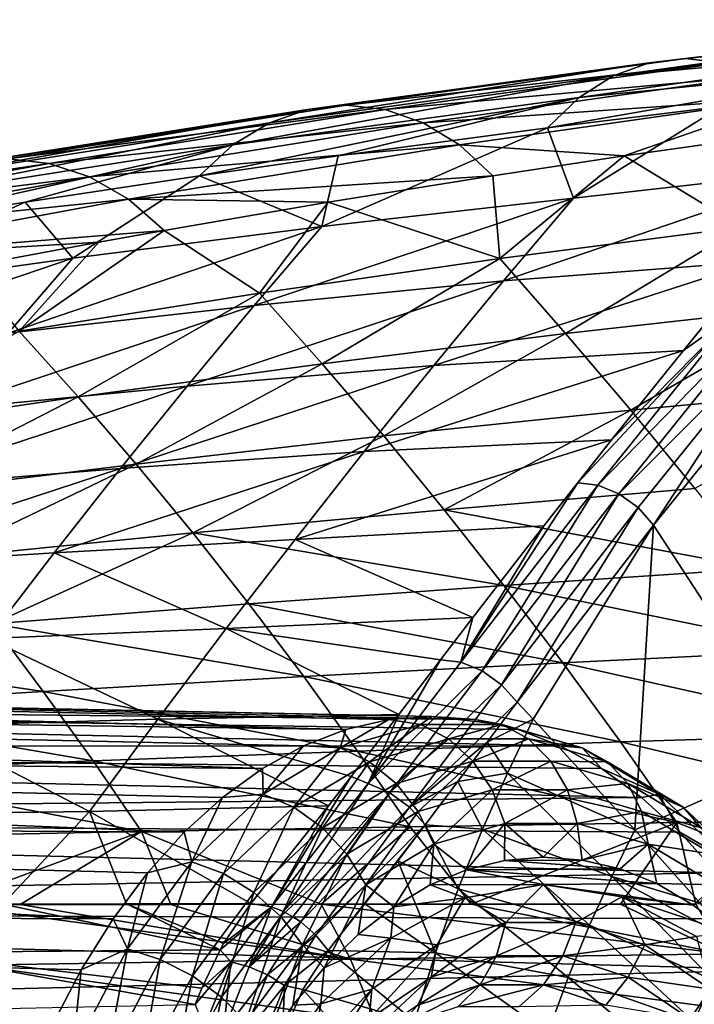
# Model space of a CAD drawing. Header units: metres. Extents: x -62 to 300, y -109 to 109.
# Tile 643 of 656: x 44 to 54, y 85 to 99. Entities that reach past the tile are written whole.
import ezdxf

# ---------------------------------------------------------------- set-up
doc = ezdxf.new("R2010")
doc.units = ezdxf.units.M
doc.layers.add('solid_500635', color=7, linetype='CONTINUOUS')

msp = doc.modelspace()

# ---------------------------------------------------------------- linework, layer by layer
at = {"layer": 'solid_500635'}
for points in [[(57.982071, 98.557503, 41.073124), (53.452282, 98.016663, 37.427776), (52.931232, 97.954857, 38.171604)], [(57.67424, 98.497261, 41.525547), (57.982071, 98.557503, 41.073124), (52.931232, 97.954857, 38.171604)], [(58.273849, 98.56871, 40.65435), (58.550148, 98.540215, 40.265541), (53.452282, 98.016663, 37.427776)], [(57.982071, 98.557503, 41.073124), (58.273849, 98.56871, 40.65435), (53.452282, 98.016663, 37.427776)], [(57.67424, 98.497261, 41.525547), (52.931232, 97.954857, 38.171604), (52.420033, 97.769302, 38.900757)], [(57.356777, 98.378349, 42.003796), (57.67424, 98.497261, 41.525547), (52.420033, 97.769302, 38.900757)], [(58.550148, 98.540215, 40.265541), (53.973045, 97.954872, 36.683743), (53.452282, 98.016663, 37.427776)], [(57.038696, 98.193336, 42.497158), (57.356777, 98.378349, 42.003796), (52.420033, 97.769302, 38.900757)], [(57.038696, 98.193336, 42.497158), (52.420033, 97.769302, 38.900757), (51.930656, 97.459763, 39.598076)], [(56.730057, 97.938278, 42.99131), (57.038696, 98.193336, 42.497158), (51.930656, 97.459763, 39.598076)], [(48.056229, 97.286461, 34.827774), (52.931232, 97.954857, 38.171604), (53.452282, 98.016663, 37.427776)], [(48.056229, 97.286461, 34.827774), (53.452282, 98.016663, 37.427776), (48.610004, 97.349136, 34.037167)], [(48.610004, 97.349136, 34.037167), (53.452282, 98.016663, 37.427776), (53.973045, 97.954872, 36.683743)], [(47.512642, 97.098297, 35.60331), (52.420033, 97.769302, 38.900757), (52.931232, 97.954857, 38.171604)], [(47.512642, 97.098297, 35.60331), (52.931232, 97.954857, 38.171604), (48.056229, 97.286461, 34.827774)], [(48.610004, 97.349136, 34.037167), (53.973045, 97.954872, 36.683743), (49.163536, 97.286476, 33.24638)], [(49.163536, 97.286476, 33.24638), (53.973045, 97.954872, 36.683743), (54.483387, 97.769333, 35.953983)], [(56.730057, 97.938278, 42.99131), (51.481491, 97.026047, 40.235104), (53.959908, 97.329498, 41.851887)], [(56.730057, 97.938278, 42.99131), (51.930656, 97.459763, 39.598076), (51.481491, 97.026047, 40.235104)], [(46.991886, 96.78447, 36.345661), (51.930656, 97.459763, 39.598076), (52.420033, 97.769302, 38.900757)], [(46.991886, 96.78447, 36.345661), (52.420033, 97.769302, 38.900757), (47.512642, 97.098297, 35.60331)], [(49.163536, 97.286476, 33.24638), (54.483387, 97.769333, 35.953983), (49.706383, 97.098328, 32.470322)], [(49.706383, 97.098328, 32.470322), (54.483387, 97.769333, 35.953983), (54.971283, 97.459801, 35.255619)], [(46.514618, 96.344765, 37.023323), (51.930656, 97.459763, 39.598076), (46.991886, 96.78447, 36.345661)], [(48.495625, 96.628166, 38.299767), (51.930656, 97.459763, 39.598076), (46.514618, 96.344765, 37.023323)], [(48.495625, 96.628166, 38.299767), (51.481491, 97.026047, 40.235104), (51.930656, 97.459763, 39.598076)], [(49.706383, 97.098328, 32.470322), (54.971283, 97.459801, 35.255619), (50.225861, 96.784508, 31.727072)], [(52.577225, 96.628342, 32.472359), (50.225861, 96.784508, 31.727072), (54.971283, 97.459801, 35.255619)], [(52.577225, 96.628342, 32.472359), (54.971283, 97.459801, 35.255619), (55.416363, 97.026123, 34.615707)], [(48.056229, 97.286461, 34.827774), (43.190884, 96.519173, 31.496094), (42.611858, 96.328537, 32.322357)], [(47.512642, 97.098297, 35.60331), (48.056229, 97.286461, 34.827774), (42.611858, 96.328537, 32.322357)], [(48.610004, 97.349136, 34.037167), (43.779915, 96.58268, 30.655094), (43.190884, 96.519173, 31.496094)], [(48.056229, 97.286461, 34.827774), (48.610004, 97.349136, 34.037167), (43.190884, 96.519173, 31.496094)], [(48.610004, 97.349136, 34.037167), (49.163536, 97.286476, 33.24638), (43.779915, 96.58268, 30.655094)], [(49.163536, 97.286476, 33.24638), (44.368736, 96.519188, 29.813946), (43.779915, 96.58268, 30.655094)], [(49.163536, 97.286476, 33.24638), (49.706383, 97.098328, 32.470322), (44.368736, 96.519188, 29.813946)], [(51.85004, 96.026215, 42.565891), (53.959908, 97.329498, 41.851887), (51.481491, 97.026047, 40.235104)], [(51.85004, 96.026215, 42.565891), (55.520325, 96.436714, 44.974987), (53.959908, 97.329498, 41.851887)], [(47.512642, 97.098297, 35.60331), (42.611858, 96.328537, 32.322357), (42.05529, 96.010605, 33.116055)], [(46.991886, 96.78447, 36.345661), (47.512642, 97.098297, 35.60331), (42.05529, 96.010605, 33.116055)], [(49.706383, 97.098328, 32.470322), (44.947132, 96.32856, 28.987238), (44.368736, 96.519188, 29.813946)], [(49.706383, 97.098328, 32.470322), (50.225861, 96.784508, 31.727072), (44.947132, 96.32856, 28.987238)], [(48.262527, 95.619507, 40.156639), (51.481491, 97.026047, 40.235104), (48.495625, 96.628166, 38.299767)], [(48.262527, 95.619507, 40.156639), (51.85004, 96.026215, 42.565891), (51.481491, 97.026047, 40.235104)], [(54.248035, 95.611679, 31.607553), (52.577225, 96.628342, 32.472359), (55.416363, 97.026123, 34.615707)], [(46.991886, 96.78447, 36.345661), (42.05529, 96.010605, 33.116055), (41.541965, 95.565216, 33.845997)], [(46.991886, 96.78447, 36.345661), (41.541965, 95.565216, 33.845997), (44.028446, 95.967194, 35.429966)], [(46.514618, 96.344765, 37.023323), (46.991886, 96.78447, 36.345661), (44.028446, 95.967194, 35.429966)], [(50.225861, 96.784508, 31.727072), (45.502613, 96.010643, 28.192774), (44.947132, 96.32856, 28.987238)], [(50.225861, 96.784508, 31.727072), (50.699509, 96.344833, 31.046852), (45.502613, 96.010643, 28.192774)], [(52.577225, 96.628342, 32.472359), (50.699509, 96.344833, 31.046852), (50.225861, 96.784508, 31.727072)], [(43.779915, 96.58268, 30.655094), (44.368736, 96.519188, 29.813946), (38.963673, 95.71801, 27.28273)], [(48.262527, 95.619507, 40.156639), (48.495625, 96.628166, 38.299767), (46.514618, 96.344765, 37.023323)], [(50.800102, 95.163002, 29.078529), (50.699509, 96.344833, 31.046852), (52.577225, 96.628342, 32.472359)], [(54.248035, 95.611679, 31.607553), (50.800102, 95.163002, 29.078529), (52.577225, 96.628342, 32.472359)], [(44.368736, 96.519188, 29.813946), (39.590881, 95.653679, 26.386795), (38.963673, 95.71801, 27.28273)], [(44.368736, 96.519188, 29.813946), (44.947132, 96.32856, 28.987238), (39.590881, 95.653679, 26.386795)], [(44.947132, 96.32856, 28.987238), (40.208302, 95.460571, 25.504475), (39.590881, 95.653679, 26.386795)], [(44.947132, 96.32856, 28.987238), (45.502613, 96.010643, 28.192774), (40.208302, 95.460571, 25.504475)], [(44.706348, 95.170425, 37.781998), (46.514618, 96.344765, 37.023323), (44.028446, 95.967194, 35.429966)], [(44.706348, 95.170425, 37.781998), (48.262527, 95.619507, 40.156639), (46.514618, 96.344765, 37.023323)], [(50.699509, 96.344833, 31.046852), (48.351959, 95.96727, 29.2556), (45.502613, 96.010643, 28.192774)], [(50.800102, 95.163002, 29.078529), (48.351959, 95.96727, 29.2556), (50.699509, 96.344833, 31.046852)], [(50.85104, 94.844086, 44.022846), (55.520325, 96.436714, 44.974987), (51.85004, 96.026215, 42.565891)], [(50.85104, 94.844086, 44.022846), (54.457455, 95.1213, 46.587448), (55.520325, 96.436714, 44.974987)], [(47.294804, 94.493225, 41.552765), (51.85004, 96.026215, 42.565891), (48.262527, 95.619507, 40.156639)], [(47.294804, 94.493225, 41.552765), (50.85104, 94.844086, 44.022846), (51.85004, 96.026215, 42.565891)], [(45.502613, 96.010643, 28.192774), (40.804272, 95.138557, 24.65239), (40.208302, 95.460571, 25.504475)], [(45.502613, 96.010643, 28.192774), (46.013039, 95.565285, 27.460783), (40.804272, 95.138557, 24.65239)], [(41.158207, 94.676094, 35.423866), (44.028446, 95.967194, 35.429966), (41.541965, 95.565216, 33.845997)], [(41.158207, 94.676094, 35.423866), (44.706348, 95.170425, 37.781998), (44.028446, 95.967194, 35.429966)], [(48.351959, 95.96727, 29.2556), (46.013039, 95.565285, 27.460783), (45.502613, 96.010643, 28.192774)], [(47.37043, 94.669121, 26.551485), (46.013039, 95.565285, 27.460783), (48.351959, 95.96727, 29.2556)], [(50.800102, 95.163002, 29.078529), (47.37043, 94.669121, 26.551485), (48.351959, 95.96727, 29.2556)], [(43.786476, 94.101593, 39.115826), (48.262527, 95.619507, 40.156639), (44.706348, 95.170425, 37.781998)], [(43.786476, 94.101593, 39.115826), (47.294804, 94.493225, 41.552765), (48.262527, 95.619507, 40.156639)], [(54.248035, 95.611679, 31.607553), (51.739529, 94.094307, 27.758812), (50.800102, 95.163002, 29.078529)], [(54.248035, 95.611679, 31.607553), (55.229786, 94.48555, 30.221693), (51.739529, 94.094307, 27.758812)], [(46.013039, 95.565285, 27.460783), (45.079536, 95.397591, 26.741585), (40.804272, 95.138557, 24.65239)], [(43.942913, 94.128571, 24.015858), (45.079536, 95.397591, 26.741585), (46.013039, 95.565285, 27.460783)], [(47.37043, 94.669121, 26.551485), (43.942913, 94.128571, 24.015858), (46.013039, 95.565285, 27.460783)], [(45.079536, 95.397591, 26.741585), (43.216236, 95.050369, 25.301115), (40.804272, 95.138557, 24.65239)], [(43.942913, 94.128571, 24.015858), (43.216236, 95.050369, 25.301115), (45.079536, 95.397591, 26.741585)], [(40.29353, 93.669594, 36.690281), (44.706348, 95.170425, 37.781998), (41.158207, 94.676094, 35.423866)], [(40.29353, 93.669594, 36.690281), (43.786476, 94.101593, 39.115826), (44.706348, 95.170425, 37.781998)], [(50.800102, 95.163002, 29.078529), (48.265221, 93.66272, 25.306522), (47.37043, 94.669121, 26.551485)], [(50.800102, 95.163002, 29.078529), (51.739529, 94.094307, 27.758812), (48.265221, 93.66272, 25.306522)], [(49.857323, 93.638748, 45.465103), (54.457455, 95.1213, 46.587448), (50.85104, 94.844086, 44.022846)], [(49.857323, 93.638748, 45.465103), (53.423466, 93.854584, 48.080441), (54.457455, 95.1213, 46.587448)], [(53.423466, 93.854584, 48.080441), (53.889854, 94.427612, 47.410057), (54.457455, 95.1213, 46.587448)], [(46.339481, 93.343307, 42.93874), (50.85104, 94.844086, 44.022846), (47.294804, 94.493225, 41.552765)], [(46.339481, 93.343307, 42.93874), (49.857323, 93.638748, 45.465103), (50.85104, 94.844086, 44.022846)], [(47.37043, 94.669121, 26.551485), (44.786293, 93.191231, 22.849617), (43.942913, 94.128571, 24.015858)], [(47.37043, 94.669121, 26.551485), (48.265221, 93.66272, 25.306522), (44.786293, 93.191231, 22.849617)], [(42.874317, 93.010162, 40.437302), (47.294804, 94.493225, 41.552765), (43.786476, 94.101593, 39.115826)], [(42.874317, 93.010162, 40.437302), (46.339481, 93.343307, 42.93874), (47.294804, 94.493225, 41.552765)], [(52.668606, 93.002869, 26.449686), (51.739529, 94.094307, 27.758812), (55.229786, 94.48555, 30.221693)], [(56.204662, 93.335609, 28.849897), (52.668606, 93.002869, 26.449686), (55.229786, 94.48555, 30.221693)], [(54.181187, 94.393631, 47.584599), (52.396507, 92.576378, 49.551876), (51.911774, 91.96508, 50.244499)], [(54.181187, 94.393631, 47.584599), (51.911774, 91.96508, 50.244499), (52.201286, 91.93177, 50.416248)], [(54.481518, 94.268211, 47.687515), (54.181187, 94.393631, 47.584599), (52.201286, 91.93177, 50.416248)], [(54.181187, 94.393631, 47.584599), (53.423466, 93.854584, 48.080441), (52.396507, 92.576378, 49.551876)], [(54.181187, 94.393631, 47.584599), (53.889854, 94.427612, 47.410057), (53.423466, 93.854584, 48.080441)], [(54.481518, 94.268211, 47.687515), (52.201286, 91.93177, 50.416248), (52.500164, 91.809288, 50.516888)], [(54.755871, 94.065903, 47.706779), (54.481518, 94.268211, 47.687515), (52.500164, 91.809288, 50.516888)], [(43.942913, 94.128571, 24.015858), (44.786293, 93.191231, 22.849617), (41.303967, 92.679787, 20.389038)], [(49.143707, 92.634903, 24.066706), (48.265221, 93.66272, 25.306522), (51.739529, 94.094307, 27.758812)], [(52.668606, 93.002869, 26.449686), (49.143707, 92.634903, 24.066706), (51.739529, 94.094307, 27.758812)], [(54.755871, 94.065903, 47.706779), (52.500164, 91.809288, 50.516888), (52.774597, 91.61219, 50.534237)], [(54.755871, 94.065903, 47.706779), (52.774597, 91.61219, 50.534237), (52.992737, 91.362495, 50.46693)], [(54.755871, 94.065903, 47.706779), (52.992737, 91.362495, 50.46693), (54.972557, 93.810295, 47.640381)], [(48.86599, 92.410286, 46.889606), (53.423466, 93.854584, 48.080441), (49.857323, 93.638748, 45.465103)], [(48.86599, 92.410286, 46.889606), (52.396507, 92.576378, 49.551876), (53.423466, 93.854584, 48.080441)], [(54.972557, 93.810295, 47.640381), (52.992737, 91.362495, 50.46693), (55.133938, 88.080627, 49.053959)], [(45.610126, 92.233337, 21.685425), (44.786293, 93.191231, 22.849617), (48.265221, 93.66272, 25.306522)], [(45.388103, 92.168747, 44.306664), (49.857323, 93.638748, 45.465103), (46.339481, 93.343307, 42.93874)], [(45.388103, 92.168747, 44.306664), (48.86599, 92.410286, 46.889606), (49.857323, 93.638748, 45.465103)], [(49.143707, 92.634903, 24.066706), (45.610126, 92.233337, 21.685425), (48.265221, 93.66272, 25.306522)], [(41.966572, 91.894051, 41.741055), (46.339481, 93.343307, 42.93874), (42.874317, 93.010162, 40.437302)], [(41.966572, 91.894051, 41.741055), (45.388103, 92.168747, 44.306664), (46.339481, 93.343307, 42.93874)], [(53.583191, 91.886627, 25.15093), (52.668606, 93.002869, 26.449686), (56.204662, 93.335609, 28.849897)], [(42.069061, 91.798195, 19.306713), (41.303967, 92.679787, 20.389038), (44.786293, 93.191231, 22.849617)], [(45.610126, 92.233337, 21.685425), (42.069061, 91.798195, 19.306713), (44.786293, 93.191231, 22.849617)], [(50.00806, 91.58252, 22.837337), (49.143707, 92.634903, 24.066706), (52.668606, 93.002869, 26.449686)], [(53.583191, 91.886627, 25.15093), (50.00806, 91.58252, 22.837337), (52.668606, 93.002869, 26.449686)], [(46.420113, 91.250687, 20.532021), (45.610126, 92.233337, 21.685425), (49.143707, 92.634903, 24.066706)], [(50.00806, 91.58252, 22.837337), (46.420113, 91.250687, 20.532021), (49.143707, 92.634903, 24.066706)], [(47.878853, 91.159912, 48.299538), (52.396507, 92.576378, 49.551876), (48.86599, 92.410286, 46.889606)], [(47.878853, 91.159912, 48.299538), (51.430698, 91.353027, 50.931187), (52.396507, 92.576378, 49.551876)], [(51.430698, 91.353027, 50.931187), (51.911774, 91.96508, 50.244499), (52.396507, 92.576378, 49.551876)], [(44.441559, 90.969803, 45.658615), (48.86599, 92.410286, 46.889606), (45.388103, 92.168747, 44.306664)], [(44.441559, 90.969803, 45.658615), (47.878853, 91.159912, 48.299538), (48.86599, 92.410286, 46.889606)], [(42.820526, 90.891136, 18.235825), (42.069061, 91.798195, 19.306713), (45.610126, 92.233337, 21.685425)], [(46.420113, 91.250687, 20.532021), (42.820526, 90.891136, 18.235825), (45.610126, 92.233337, 21.685425)], [(41.065075, 90.75219, 43.028648), (45.388103, 92.168747, 44.306664), (41.966572, 91.894051, 41.741055)], [(41.065075, 90.75219, 43.028648), (44.441559, 90.969803, 45.658615), (45.388103, 92.168747, 44.306664)], [(52.201286, 91.93177, 50.416248), (51.911774, 91.96508, 50.244499), (50.244102, 89.406738, 53.207806)], [(50.244102, 89.406738, 53.207806), (51.911774, 91.96508, 50.244499), (51.430698, 91.353027, 50.931187)], [(54.484619, 90.744598, 23.86343), (50.00806, 91.58252, 22.837337), (53.583191, 91.886627, 25.15093)], [(52.201286, 91.93177, 50.416248), (50.244102, 89.406738, 53.207806), (50.546993, 89.284195, 53.30735)], [(52.500164, 91.809288, 50.516888), (52.201286, 91.93177, 50.416248), (50.546993, 89.284195, 53.30735)], [(52.500164, 91.809288, 50.516888), (50.546993, 89.284195, 53.30735), (50.825462, 89.086929, 53.320774)], [(52.774597, 91.61219, 50.534237), (52.500164, 91.809288, 50.516888), (50.825462, 89.086929, 53.320774)], [(50.859936, 90.503258, 21.620626), (46.420113, 91.250687, 20.532021), (50.00806, 91.58252, 22.837337)], [(54.484619, 90.744598, 23.86343), (50.859936, 90.503258, 21.620626), (50.00806, 91.58252, 22.837337)], [(52.774597, 91.61219, 50.534237), (50.825462, 89.086929, 53.320774), (51.046501, 88.837814, 53.245945)], [(52.774597, 91.61219, 50.534237), (51.046501, 88.837814, 53.245945), (52.992737, 91.362495, 50.46693)], [(43.559731, 89.954605, 17.180065), (42.820526, 90.891136, 18.235825), (46.420113, 91.250687, 20.532021)], [(47.217911, 90.239937, 19.392561), (43.559731, 89.954605, 17.180065), (46.420113, 91.250687, 20.532021)], [(50.859936, 90.503258, 21.620626), (47.217911, 90.239937, 19.392561), (46.420113, 91.250687, 20.532021)], [(47.878853, 91.159912, 48.299538), (50.415005, 90.0439, 52.377022), (51.430698, 91.353027, 50.931187)], [(50.244102, 89.406738, 53.207806), (51.430698, 91.353027, 50.931187), (50.415005, 90.0439, 52.377022)], [(52.992737, 91.362495, 50.46693), (51.046501, 88.837814, 53.245945), (51.276543, 88.594498, 53.075336)], [(52.992737, 91.362495, 50.46693), (51.276543, 88.594498, 53.075336), (52.728291, 87.019402, 51.945477)], [(55.133938, 88.080627, 49.053959), (52.992737, 91.362495, 50.46693), (52.728291, 87.019402, 51.945477)], [(44.441559, 90.969803, 45.658615), (46.896938, 89.889137, 49.693062), (47.878853, 91.159912, 48.299538)], [(47.878853, 91.159912, 48.299538), (46.896938, 89.889137, 49.693062), (50.415005, 90.0439, 52.377022)], [(41.065075, 90.75219, 43.028648), (43.501087, 89.748245, 46.992481), (44.441559, 90.969803, 45.658615)], [(44.441559, 90.969803, 45.658615), (43.501087, 89.748245, 46.992481), (46.896938, 89.889137, 49.693062)], [(54.484619, 90.744598, 23.86343), (55.371586, 89.578613, 22.589354), (50.859936, 90.503258, 21.620626)], [(50.859936, 90.503258, 21.620626), (51.698029, 89.398949, 20.418701), (47.217911, 90.239937, 19.392561)], [(50.859936, 90.503258, 21.620626), (55.371586, 89.578613, 22.589354), (51.698029, 89.398949, 20.418701)], [(47.217911, 90.239937, 19.392561), (48.002213, 89.202881, 18.269133), (43.559731, 89.954605, 17.180065)], [(47.217911, 90.239937, 19.392561), (51.698029, 89.398949, 20.418701), (48.002213, 89.202881, 18.269133)], [(50.415005, 90.0439, 52.377022), (46.896938, 89.889137, 49.693062), (49.952259, 89.439903, 53.033524)], [(50.244102, 89.406738, 53.207806), (50.415005, 90.0439, 52.377022), (49.952259, 89.439903, 53.033524)], [(43.559731, 89.954605, 17.180065), (44.285362, 88.990395, 16.141479), (39.888905, 89.647011, 14.985813)], [(46.896938, 89.889137, 49.693062), (43.501087, 89.748245, 46.992481), (45.918823, 88.596268, 51.068222)], [(43.559731, 89.954605, 17.180065), (48.002213, 89.202881, 18.269133), (44.285362, 88.990395, 16.141479)], [(46.896938, 89.889137, 49.693062), (45.918823, 88.596268, 51.068222), (49.361012, 88.664337, 53.86488)], [(46.896938, 89.889137, 49.693062), (49.361012, 88.664337, 53.86488), (49.952259, 89.439903, 53.033524)], [(43.501087, 89.748245, 46.992481), (42.565895, 88.50309, 48.30761), (45.918823, 88.596268, 51.068222)], [(39.888905, 89.647011, 14.985813), (44.285362, 88.990395, 16.141479), (40.551113, 88.761238, 14.038422)], [(56.242741, 88.388786, 21.326435), (51.698029, 89.398949, 20.418701), (55.371586, 89.578613, 22.589354)], [(48.924328, 87.676498, 55.040173), (49.952259, 89.439903, 53.033524), (49.361012, 88.664337, 53.86488)], [(50.244102, 89.406738, 53.207806), (49.952259, 89.439903, 53.033524), (48.924328, 87.676498, 55.040173)], [(52.520702, 88.271065, 19.228062), (48.002213, 89.202881, 18.269133), (51.698029, 89.398949, 20.418701)], [(50.546993, 89.284195, 53.30735), (50.244102, 89.406738, 53.207806), (48.924328, 87.676498, 55.040173)], [(50.546993, 89.284195, 53.30735), (48.924328, 87.676498, 55.040173), (49.230556, 87.547203, 55.144417)], [(50.825462, 89.086929, 53.320774), (50.546993, 89.284195, 53.30735), (49.230556, 87.547203, 55.144417)], [(56.242741, 88.388786, 21.326435), (52.520702, 88.271065, 19.228062), (51.698029, 89.398949, 20.418701)], [(48.603901, 88.448677, 36.647945), (17.005056, 88.898926, 15.801939), (18.219452, 89.252228, 14.067603)], [(49.832584, 88.636101, 34.893204), (18.219452, 89.252228, 14.067603), (19.450642, 89.252228, 12.309283)], [(49.215897, 88.589157, 35.773926), (48.603901, 88.448677, 36.647945), (18.219452, 89.252228, 14.067603)], [(49.832584, 88.636101, 34.893204), (49.215897, 88.589157, 35.773926), (18.219452, 89.252228, 14.067603)], [(50.449272, 88.589165, 34.012482), (19.450642, 89.252228, 12.309283), (20.665037, 88.898926, 10.574946)], [(50.449272, 88.589165, 34.012482), (49.832584, 88.636101, 34.893204), (19.450642, 89.252228, 12.309283)], [(48.771397, 88.142128, 17.157427), (44.285362, 88.990395, 16.141479), (48.002213, 89.202881, 18.269133)], [(52.520702, 88.271065, 19.228062), (48.771397, 88.142128, 17.157427), (48.002213, 89.202881, 18.269133)], [(50.825462, 89.086929, 53.320774), (49.230556, 87.547203, 55.144417), (49.512123, 87.342453, 55.156876)], [(50.825462, 89.086929, 53.320774), (49.512123, 87.342453, 55.156876), (51.046501, 88.837814, 53.245945)], [(47.412552, 87.892128, 38.349369), (15.840582, 88.20195, 17.464981), (17.005056, 88.898926, 15.801939)], [(48.001259, 88.215744, 37.50861), (47.412552, 87.892128, 38.349369), (17.005056, 88.898926, 15.801939)], [(48.603901, 88.448677, 36.647945), (48.001259, 88.215744, 37.50861), (17.005056, 88.898926, 15.801939)], [(51.663914, 88.215767, 32.277798), (20.665037, 88.898926, 10.574946), (21.829512, 88.20195, 8.911903)], [(51.061268, 88.448692, 33.138462), (50.449272, 88.589165, 34.012482), (20.665037, 88.898926, 10.574946)], [(51.663914, 88.215767, 32.277798), (51.061268, 88.448692, 33.138462), (20.665037, 88.898926, 10.574946)], [(44.996063, 88.0019, 15.115438), (40.551113, 88.761238, 14.038422), (44.285362, 88.990395, 16.141479)], [(48.771397, 88.142128, 17.157427), (44.996063, 88.0019, 15.115438), (44.285362, 88.990395, 16.141479)], [(44.996063, 88.0019, 15.115438), (41.198448, 87.850182, 13.104781), (40.551113, 88.761238, 14.038422)], [(49.512123, 87.342453, 55.156876), (50.62241, 88.269981, 53.85043), (51.046501, 88.837814, 53.245945)], [(51.276543, 88.594498, 53.075336), (51.046501, 88.837814, 53.245945), (50.62241, 88.269981, 53.85043)], [(45.918823, 88.596268, 51.068222), (42.565895, 88.50309, 48.30761), (44.945713, 87.281822, 52.425465)], [(45.918823, 88.596268, 51.068222), (44.945713, 87.281822, 52.425465), (48.355503, 87.361763, 55.216755)], [(48.678448, 87.776253, 54.793507), (49.361012, 88.664337, 53.86488), (45.918823, 88.596268, 51.068222)], [(45.918823, 88.596268, 51.068222), (48.355503, 87.361763, 55.216755), (48.678448, 87.776253, 54.793507)], [(48.524673, 88.185356, 37.651604), (48.603901, 88.448677, 36.647945), (49.215897, 88.589157, 35.773926)], [(48.524673, 88.185356, 37.651604), (49.215897, 88.589157, 35.773926), (49.670284, 88.518646, 36.015499)], [(48.924328, 87.676498, 55.040173), (49.361012, 88.664337, 53.86488), (48.678448, 87.776253, 54.793507)], [(49.670284, 88.518646, 36.015499), (49.215897, 88.589157, 35.773926), (49.832584, 88.636101, 34.893204)], [(49.670284, 88.518646, 36.015499), (49.832584, 88.636101, 34.893204), (50.831738, 88.518646, 34.356773)], [(50.831738, 88.518646, 34.356773), (49.832584, 88.636101, 34.893204), (50.449272, 88.589165, 34.012482)], [(50.831738, 88.518646, 34.356773), (50.449272, 88.589165, 34.012482), (51.061268, 88.448692, 33.138462)], [(50.911774, 87.828308, 53.667362), (51.276543, 88.594498, 53.075336), (50.62241, 88.269981, 53.85043)], [(52.728291, 87.019402, 51.945477), (51.276543, 88.594498, 53.075336), (50.911774, 87.828308, 53.667362)], [(42.565895, 88.50309, 48.30761), (41.642933, 87.23587, 49.609486), (44.945713, 87.281822, 52.425465)], [(48.524673, 88.185356, 37.651604), (48.001259, 88.215744, 37.50861), (48.603901, 88.448677, 36.647945)], [(48.524673, 88.185356, 37.651604), (49.670284, 88.518646, 36.015499), (48.942383, 87.987518, 37.882931)], [(49.670284, 88.518646, 36.015499), (50.068928, 88.315262, 36.274059), (48.942383, 87.987518, 37.882931)], [(49.670284, 88.518646, 36.015499), (50.831738, 88.518646, 34.356773), (50.068928, 88.315262, 36.274059)], [(50.831738, 88.518646, 34.356773), (51.211048, 88.315262, 34.642941), (50.068928, 88.315262, 36.274059)], [(50.831738, 88.518646, 34.356773), (51.061268, 88.448692, 33.138462), (51.977352, 88.185356, 32.720669)], [(50.831738, 88.518646, 34.356773), (51.977352, 88.185356, 32.720669), (51.211048, 88.315262, 34.642941)], [(51.977352, 88.185356, 32.720669), (51.061268, 88.448692, 33.138462), (51.663914, 88.215767, 32.277798)], [(48.942383, 87.987518, 37.882931), (50.068928, 88.315262, 36.274059), (49.320438, 87.678322, 38.052063)], [(50.068928, 88.315262, 36.274059), (50.417179, 87.997398, 36.485756), (49.320438, 87.678322, 38.052063)], [(50.068928, 88.315262, 36.274059), (51.211048, 88.315262, 34.642941), (50.417179, 87.997398, 36.485756)], [(51.211048, 88.315262, 34.642941), (51.529083, 87.997398, 34.897789), (50.417179, 87.997398, 36.485756)], [(51.211048, 88.315262, 34.642941), (52.337589, 87.987518, 33.034073), (51.529083, 87.997398, 34.897789)], [(51.977352, 88.185356, 32.720669), (52.337589, 87.987518, 33.034073), (51.211048, 88.315262, 34.642941)], [(57.103516, 87.178139, 20.077005), (52.520702, 88.271065, 19.228062), (56.242741, 88.388786, 21.326435)], [(46.294735, 86.983353, 39.945774), (14.75779, 87.180328, 19.01137), (15.840582, 88.20195, 17.464981)], [(46.842266, 87.480286, 39.163822), (46.294735, 86.983353, 39.945774), (15.840582, 88.20195, 17.464981)], [(47.412552, 87.892128, 38.349369), (46.842266, 87.480286, 39.163822), (15.840582, 88.20195, 17.464981)], [(52.252621, 87.892159, 31.437035), (51.663914, 88.215767, 32.277798), (21.829512, 88.20195, 8.911903)], [(52.82291, 87.480316, 30.622576), (21.829512, 88.20195, 8.911903), (22.912306, 87.180328, 7.365515)], [(52.82291, 87.480316, 30.622576), (52.252621, 87.892159, 31.437035), (21.829512, 88.20195, 8.911903)], [(47.426151, 87.527863, 39.220459), (47.412552, 87.892128, 38.349369), (48.001259, 88.215744, 37.50861)], [(47.426151, 87.527863, 39.220459), (48.001259, 88.215744, 37.50861), (48.524673, 88.185356, 37.651604)], [(47.426151, 87.527863, 39.220459), (48.524673, 88.185356, 37.651604), (47.862144, 87.340965, 39.425667)], [(48.524673, 88.185356, 37.651604), (48.942383, 87.987518, 37.882931), (47.862144, 87.340965, 39.425667)], [(53.326717, 87.123787, 18.045431), (48.771397, 88.142128, 17.157427), (52.520702, 88.271065, 19.228062)], [(49.512123, 87.342453, 55.156876), (50.201641, 87.707962, 54.439999), (50.62241, 88.269981, 53.85043)], [(50.911774, 87.828308, 53.667362), (50.62241, 88.269981, 53.85043), (50.201641, 87.707962, 54.439999)], [(51.977352, 88.185356, 32.720669), (51.663914, 88.215767, 32.277798), (52.252621, 87.892159, 31.437035)], [(51.977352, 88.185356, 32.720669), (52.252621, 87.892159, 31.437035), (53.075874, 87.527863, 31.151815)], [(51.977352, 88.185356, 32.720669), (53.075874, 87.527863, 31.151815), (52.337589, 87.987518, 33.034073)], [(57.103516, 87.178139, 20.077005), (53.326717, 87.123787, 18.045431), (52.520702, 88.271065, 19.228062)], [(49.520416, 87.062912, 16.050566), (44.996063, 88.0019, 15.115438), (48.771397, 88.142128, 17.157427)], [(53.326717, 87.123787, 18.045431), (49.520416, 87.062912, 16.050566), (48.771397, 88.142128, 17.157427)], [(55.133938, 88.080627, 49.053959), (52.728291, 87.019402, 51.945477), (53.660694, 85.973663, 51.173531)], [(45.68565, 86.995125, 14.093521), (41.198448, 87.850182, 13.104781), (44.996063, 88.0019, 15.115438)], [(49.520416, 87.062912, 16.050566), (45.68565, 86.995125, 14.093521), (44.996063, 88.0019, 15.115438)], [(47.426151, 87.527863, 39.220459), (46.842266, 87.480286, 39.163822), (47.412552, 87.892128, 38.349369)], [(47.862144, 87.340965, 39.425667), (48.942383, 87.987518, 37.882931), (48.26878, 87.048874, 39.553986)], [(48.942383, 87.987518, 37.882931), (49.320438, 87.678322, 38.052063), (48.26878, 87.048874, 39.553986)], [(49.320438, 87.678322, 38.052063), (50.417179, 87.997398, 36.485756), (49.633595, 87.278419, 38.147709)], [(50.417179, 87.997398, 36.485756), (50.691788, 87.586281, 36.636448), (49.633595, 87.278419, 38.147709)], [(50.417179, 87.997398, 36.485756), (51.529083, 87.997398, 34.897789), (50.691788, 87.586281, 36.636448)], [(51.529083, 87.997398, 34.897789), (51.764614, 87.586281, 35.104294), (50.691788, 87.586281, 36.636448)], [(51.529083, 87.997398, 34.897789), (52.625824, 87.678322, 33.331482), (51.764614, 87.586281, 35.104294)], [(52.337589, 87.987518, 33.034073), (52.625824, 87.678322, 33.331482), (51.529083, 87.997398, 34.897789)], [(53.075874, 87.527863, 31.151815), (52.252621, 87.892159, 31.437035), (52.82291, 87.480316, 30.622576)], [(52.337589, 87.987518, 33.034073), (53.417828, 87.340965, 31.491333), (52.625824, 87.678322, 33.331482)], [(53.075874, 87.527863, 31.151815), (53.417828, 87.340965, 31.491333), (52.337589, 87.987518, 33.034073)], [(45.68565, 86.995125, 14.093521), (41.825401, 86.920135, 12.176657), (41.198448, 87.850182, 13.104781)], [(47.541477, 85.921158, 56.79562), (48.678448, 87.776253, 54.793507), (48.355503, 87.361763, 55.216755)], [(48.924328, 87.676498, 55.040173), (48.678448, 87.776253, 54.793507), (47.541477, 85.921158, 56.79562)], [(50.553669, 87.028954, 54.243622), (50.911774, 87.828308, 53.667362), (50.201641, 87.707962, 54.439999)], [(52.400829, 86.354683, 52.45435), (50.911774, 87.828308, 53.667362), (50.553669, 87.028954, 54.243622)], [(52.400829, 86.354683, 52.45435), (52.728291, 87.019402, 51.945477), (50.911774, 87.828308, 53.667362)], [(48.924328, 87.676498, 55.040173), (47.541477, 85.921158, 56.79562), (47.71508, 85.852165, 56.869816)], [(49.230556, 87.547203, 55.144417), (48.924328, 87.676498, 55.040173), (47.71508, 85.852165, 56.869816)], [(48.26878, 87.048874, 39.553986), (49.320438, 87.678322, 38.052063), (48.618896, 86.671097, 39.596848)], [(49.320438, 87.678322, 38.052063), (49.633595, 87.278419, 38.147709), (48.618896, 86.671097, 39.596848)], [(49.512123, 87.342453, 55.156876), (49.736202, 87.088264, 55.074329), (50.201641, 87.707962, 54.439999)], [(50.553669, 87.028954, 54.243622), (50.201641, 87.707962, 54.439999), (49.736202, 87.088264, 55.074329)], [(52.625824, 87.678322, 33.331482), (52.822807, 87.278419, 33.593037), (51.764614, 87.586281, 35.104294)], [(52.625824, 87.678322, 33.331482), (53.677483, 87.048874, 31.829556), (52.822807, 87.278419, 33.593037)], [(53.417828, 87.340965, 31.491333), (53.677483, 87.048874, 31.829556), (52.625824, 87.678322, 33.331482)], [(53.370441, 86.983391, 29.84062), (52.82291, 87.480316, 30.622576), (22.912306, 87.180328, 7.365515)], [(46.404682, 86.564102, 40.679264), (46.294735, 86.983353, 39.945774), (46.842266, 87.480286, 39.163822)], [(46.404682, 86.564102, 40.679264), (46.842266, 87.480286, 39.163822), (47.426151, 87.527863, 39.220459)], [(46.404682, 86.564102, 40.679264), (47.426151, 87.527863, 39.220459), (46.857681, 86.39325, 40.860191)], [(47.426151, 87.527863, 39.220459), (47.862144, 87.340965, 39.425667), (46.857681, 86.39325, 40.860191)], [(49.230556, 87.547203, 55.144417), (47.71508, 85.852165, 56.869816), (47.848259, 85.779884, 56.906853)], [(49.230556, 87.547203, 55.144417), (47.848259, 85.779884, 56.906853), (47.959297, 85.705872, 56.923607)], [(49.512123, 87.342453, 55.156876), (49.230556, 87.547203, 55.144417), (47.959297, 85.705872, 56.923607)], [(49.633595, 87.278419, 38.147709), (50.691788, 87.586281, 36.636448), (49.860931, 86.814522, 38.163483)], [(50.691788, 87.586281, 36.636448), (50.874409, 87.109375, 36.71608), (49.860931, 86.814522, 38.163483)], [(50.691788, 87.586281, 36.636448), (51.764614, 87.586281, 35.104294), (50.874409, 87.109375, 36.71608)], [(51.764614, 87.586281, 35.104294), (51.901905, 87.109375, 35.248669), (50.874409, 87.109375, 36.71608)], [(51.764614, 87.586281, 35.104294), (52.822807, 87.278419, 33.593037), (51.901905, 87.109375, 35.248669)], [(53.075874, 87.527863, 31.151815), (52.82291, 87.480316, 30.622576), (53.370441, 86.983391, 29.84062)], [(53.075874, 87.527863, 31.151815), (53.370441, 86.983391, 29.84062), (54.09734, 86.564102, 29.693008)], [(53.075874, 87.527863, 31.151815), (54.09734, 86.564102, 29.693008), (53.417828, 87.340965, 31.491333)], [(48.355503, 87.361763, 55.216755), (44.945713, 87.281822, 52.425465), (47.247982, 85.96875, 56.600494)], [(46.857681, 86.39325, 40.860191), (47.862144, 87.340965, 39.425667), (47.29089, 86.126228, 40.950562)], [(47.541477, 85.921158, 56.79562), (48.355503, 87.361763, 55.216755), (47.247982, 85.96875, 56.600494)], [(47.862144, 87.340965, 39.425667), (48.26878, 87.048874, 39.553986), (47.29089, 86.126228, 40.950562)], [(49.512123, 87.342453, 55.156876), (47.959297, 85.705872, 56.923607), (48.177547, 85.515755, 56.910679)], [(49.512123, 87.342453, 55.156876), (48.177547, 85.515755, 56.910679), (49.736202, 87.088264, 55.074329)], [(53.417828, 87.340965, 31.491333), (54.422291, 86.39325, 30.056808), (53.677483, 87.048874, 31.829556)], [(54.09734, 86.564102, 29.693008), (54.422291, 86.39325, 30.056808), (53.417828, 87.340965, 31.491333)], [(45.284416, 85.749969, 41.38866), (13.786213, 85.861916, 20.398926), (14.75779, 87.180328, 19.01137)], [(45.774132, 86.405113, 40.689274), (45.284416, 85.749969, 41.38866), (14.75779, 87.180328, 19.01137)], [(46.294735, 86.983353, 39.945774), (45.774132, 86.405113, 40.689274), (14.75779, 87.180328, 19.01137)], [(53.891048, 86.405159, 29.097116), (22.912306, 87.180328, 7.365515), (23.883883, 85.861916, 5.977959)], [(53.891048, 86.405159, 29.097116), (53.370441, 86.983391, 29.84062), (22.912306, 87.180328, 7.365515)], [(44.945713, 87.281822, 52.425465), (41.642933, 87.23587, 49.609486), (43.70763, 85.956566, 53.562878)], [(44.945713, 87.281822, 52.425465), (43.70763, 85.956566, 53.562878), (45.473934, 85.962151, 55.089771)], [(44.945713, 87.281822, 52.425465), (45.473934, 85.962151, 55.089771), (47.247982, 85.96875, 56.600494)], [(48.618896, 86.671097, 39.596848), (49.633595, 87.278419, 38.147709), (48.889111, 86.232864, 39.551384)], [(49.633595, 87.278419, 38.147709), (49.860931, 86.814522, 38.163483), (48.889111, 86.232864, 39.551384)], [(52.822807, 87.278419, 33.593037), (52.915382, 86.814522, 33.80127), (51.901905, 87.109375, 35.248669)], [(52.822807, 87.278419, 33.593037), (53.837505, 86.671097, 32.143898), (52.915382, 86.814522, 33.80127)], [(53.677483, 87.048874, 31.829556), (53.837505, 86.671097, 32.143898), (52.822807, 87.278419, 33.593037)], [(57.103516, 87.178139, 20.077005), (56.250347, 85.9618, 17.97451), (53.326717, 87.123787, 18.045431)], [(49.520416, 87.062912, 16.050566), (48.251503, 85.956169, 14.014061), (45.68565, 86.995125, 14.093521)], [(47.29089, 86.126228, 40.950562), (48.26878, 87.048874, 39.553986), (47.675373, 85.780876, 40.944336)], [(48.26878, 87.048874, 39.553986), (48.618896, 86.671097, 39.596848), (47.675373, 85.780876, 40.944336)], [(48.177547, 85.515755, 56.910679), (48.350914, 85.298691, 56.83255), (49.736202, 87.088264, 55.074329)], [(49.520416, 87.062912, 16.050566), (50.391357, 85.957695, 15.047886), (48.251503, 85.956169, 14.014061)], [(49.736202, 87.088264, 55.074329), (48.350914, 85.298691, 56.83255), (49.347076, 86.577599, 55.587566)], [(50.208031, 86.176651, 54.792217), (49.736202, 87.088264, 55.074329), (49.347076, 86.577599, 55.587566)], [(53.326717, 87.123787, 18.045431), (50.391357, 85.957695, 15.047886), (49.520416, 87.062912, 16.050566)], [(50.208031, 86.176651, 54.792217), (50.553669, 87.028954, 54.243622), (49.736202, 87.088264, 55.074329)], [(49.860931, 86.814522, 38.163483), (50.874409, 87.109375, 36.71608), (50.325012, 86.450119, 37.615982)], [(50.874409, 87.109375, 36.71608), (50.866238, 86.580681, 36.843033), (50.325012, 86.450119, 37.615982)], [(53.326717, 87.123787, 18.045431), (52.524807, 85.959206, 16.097189), (50.391357, 85.957695, 15.047886)], [(50.874409, 87.109375, 36.71608), (51.421448, 86.626572, 36.05011), (50.866238, 86.580681, 36.843033)], [(50.874409, 87.109375, 36.71608), (51.901905, 87.109375, 35.248669), (51.421448, 86.626572, 36.05011)], [(51.901905, 87.109375, 35.248669), (51.976887, 86.587608, 35.256863), (51.421448, 86.626572, 36.05011)], [(51.901905, 87.109375, 35.248669), (52.915382, 86.814522, 33.80127), (51.976887, 86.587608, 35.256863)], [(53.326717, 87.123787, 18.045431), (53.595779, 85.959961, 16.630976), (52.524807, 85.959206, 16.097189)], [(53.326717, 87.123787, 18.045431), (56.250347, 85.9618, 17.97451), (53.595779, 85.959961, 16.630976)], [(45.68565, 86.995125, 14.093521), (42.8643, 85.952141, 11.492697), (41.825401, 86.920135, 12.176657)], [(45.68565, 86.995125, 14.093521), (43.95649, 85.953003, 11.994568), (42.8643, 85.952141, 11.492697)], [(45.68565, 86.995125, 14.093521), (46.107452, 85.954613, 12.996739), (43.95649, 85.953003, 11.994568)], [(45.68565, 86.995125, 14.093521), (48.251503, 85.956169, 14.014061), (46.107452, 85.954613, 12.996739)], [(46.404682, 86.564102, 40.679264), (45.774132, 86.405113, 40.689274), (46.294735, 86.983353, 39.945774)], [(52.081539, 85.657791, 52.946564), (50.553669, 87.028954, 54.243622), (50.208031, 86.176651, 54.792217)], [(52.081539, 85.657791, 52.946564), (52.400829, 86.354683, 52.45435), (50.553669, 87.028954, 54.243622)], [(53.660694, 85.973663, 51.173531), (52.728291, 87.019402, 51.945477), (52.400829, 86.354683, 52.45435)], [(54.09734, 86.564102, 29.693008), (53.370441, 86.983391, 29.84062), (53.891048, 86.405159, 29.097116)], [(48.889111, 86.232864, 39.551384), (49.860931, 86.814522, 38.163483), (49.286503, 85.920883, 39.099129)], [(49.860931, 86.814522, 38.163483), (49.8046, 86.232544, 38.359211), (49.286503, 85.920883, 39.099129)], [(49.860931, 86.814522, 38.163483), (50.325012, 86.450119, 37.615982), (49.8046, 86.232544, 38.359211)], [(52.915382, 86.814522, 33.80127), (52.518791, 86.463615, 34.482941), (51.976887, 86.587608, 35.256863)], [(52.915382, 86.814522, 33.80127), (53.040371, 86.25206, 33.738049), (52.518791, 86.463615, 34.482941)], [(52.915382, 86.814522, 33.80127), (53.887203, 86.232864, 32.413364), (53.040371, 86.25206, 33.738049)], [(53.837505, 86.671097, 32.143898), (53.887203, 86.232864, 32.413364), (52.915382, 86.814522, 33.80127)], [(47.675373, 85.780876, 40.944336), (48.618896, 86.671097, 39.596848), (47.985455, 85.380257, 40.841938)], [(48.618896, 86.671097, 39.596848), (48.889111, 86.232864, 39.551384), (47.985455, 85.380257, 40.841938)], [(50.866238, 86.580681, 36.843033), (51.421448, 86.626572, 36.05011), (51.976887, 86.587608, 35.256863)], [(45.488132, 85.320358, 41.988235), (45.774132, 86.405113, 40.689274), (46.404682, 86.564102, 40.679264)], [(45.488132, 85.320358, 41.988235), (46.404682, 86.564102, 40.679264), (45.956387, 85.170212, 42.147373)], [(46.404682, 86.564102, 40.679264), (46.857681, 86.39325, 40.860191), (45.956387, 85.170212, 42.147373)], [(49.347076, 86.577599, 55.587566), (48.350914, 85.298691, 56.83255), (48.873848, 85.964828, 56.190922)], [(49.882629, 85.262886, 55.300884), (49.347076, 86.577599, 55.587566), (48.873848, 85.964828, 56.190922)], [(49.882629, 85.262886, 55.300884), (50.208031, 86.176651, 54.792217), (49.347076, 86.577599, 55.587566)], [(50.325012, 86.450119, 37.615982), (50.866238, 86.580681, 36.843033), (52.518791, 86.463615, 34.482941)], [(50.866238, 86.580681, 36.843033), (51.976887, 86.587608, 35.256863), (52.518791, 86.463615, 34.482941)], [(54.380768, 85.750015, 28.397726), (53.891048, 86.405159, 29.097116), (23.883883, 85.861916, 5.977959)], [(45.488132, 85.320358, 41.988235), (45.284416, 85.749969, 41.38866), (45.774132, 86.405113, 40.689274)], [(45.956387, 85.170212, 42.147373), (46.857681, 86.39325, 40.860191), (46.413441, 84.935547, 42.20369)], [(46.857681, 86.39325, 40.860191), (47.29089, 86.126228, 40.950562), (46.413441, 84.935547, 42.20369)], [(51.421879, 86.239815, 36.049492), (49.8046, 86.232544, 38.359211), (50.325012, 86.450119, 37.615982)], [(50.325012, 86.450119, 37.615982), (52.518791, 86.463615, 34.482941), (53.040371, 86.25206, 33.738049)], [(51.421879, 86.239815, 36.049492), (50.325012, 86.450119, 37.615982), (53.040371, 86.25206, 33.738049)], [(53.844585, 84.874123, 51.197861), (52.400829, 86.354683, 52.45435), (52.081539, 85.657791, 52.946564)], [(54.126667, 85.440132, 50.772892), (53.660694, 85.973663, 51.173531), (52.400829, 86.354683, 52.45435)], [(53.844585, 84.874123, 51.197861), (54.126667, 85.440132, 50.772892), (52.400829, 86.354683, 52.45435)], [(47.985455, 85.380257, 40.841938), (48.889111, 86.232864, 39.551384), (48.294971, 85.052559, 40.515182)], [(48.889111, 86.232864, 39.551384), (48.779186, 85.524017, 39.82365), (48.294971, 85.052559, 40.515182)], [(48.889111, 86.232864, 39.551384), (49.286503, 85.920883, 39.099129), (48.779186, 85.524017, 39.82365)], [(50.302998, 86.048424, 37.647423), (49.286503, 85.920883, 39.099129), (49.8046, 86.232544, 38.359211)], [(51.421879, 86.239815, 36.049492), (50.302998, 86.048424, 37.647423), (49.8046, 86.232544, 38.359211)], [(50.888275, 85.697006, 36.695358), (50.302998, 86.048424, 37.647423), (51.421879, 86.239815, 36.049492)], [(50.888275, 85.697006, 36.695358), (51.421879, 86.239815, 36.049492), (51.887173, 85.697006, 35.268787)], [(51.421879, 86.239815, 36.049492), (53.040371, 86.25206, 33.738049), (53.560204, 85.946342, 32.995655)], [(52.541767, 86.062401, 34.45013), (51.421879, 86.239815, 36.049492), (53.560204, 85.946342, 32.995655)], [(51.887173, 85.697006, 35.268787), (51.421879, 86.239815, 36.049492), (52.541767, 86.062401, 34.45013)], [(53.887203, 86.232864, 32.413364), (53.560204, 85.946342, 32.995655), (53.040371, 86.25206, 33.738049)], [(53.887203, 86.232864, 32.413364), (54.069714, 85.55513, 32.267998), (53.560204, 85.946342, 32.995655)], [(46.413441, 84.935547, 42.20369), (47.29089, 86.126228, 40.950562), (46.828762, 84.632042, 42.153423)], [(47.29089, 86.126228, 40.950562), (47.675373, 85.780876, 40.944336), (46.828762, 84.632042, 42.153423)], [(51.773674, 84.914986, 53.415497), (50.208031, 86.176651, 54.792217), (49.882629, 85.262886, 55.300884)], [(51.773674, 84.914986, 53.415497), (52.081539, 85.657791, 52.946564), (50.208031, 86.176651, 54.792217)], [(51.887173, 85.697006, 35.268787), (52.541767, 86.062401, 34.45013), (52.869061, 85.377007, 33.866505)], [(52.541767, 86.062401, 34.45013), (53.560204, 85.946342, 32.995655), (54.069714, 85.55513, 32.267998)], [(53.604588, 85.498466, 32.932262), (52.541767, 86.062401, 34.45013), (54.069714, 85.55513, 32.267998)], [(52.869061, 85.377007, 33.866505), (52.541767, 86.062401, 34.45013), (53.604588, 85.498466, 32.932262)], [(43.70763, 85.956566, 53.562878), (42.290688, 85.270935, 53.266518), (46.809433, 85.307846, 57.13665)], [(48.670406, 85.174629, 13.418393), (42.8643, 85.952141, 11.492697), (43.95649, 85.953003, 11.994568)], [(48.670406, 85.174629, 13.418393), (43.30085, 85.088326, 10.869647), (42.8643, 85.952141, 11.492697)], [(45.473934, 85.962151, 55.089771), (43.70763, 85.956566, 53.562878), (46.809433, 85.307846, 57.13665)], [(46.107452, 85.954613, 12.996739), (48.670406, 85.174629, 13.418393), (43.95649, 85.953003, 11.994568)], [(47.247982, 85.96875, 56.600494), (45.473934, 85.962151, 55.089771), (46.859146, 85.39624, 57.07523)], [(45.473934, 85.962151, 55.089771), (46.809433, 85.307846, 57.13665), (46.859146, 85.39624, 57.07523)], [(46.107452, 85.954613, 12.996739), (48.251503, 85.956169, 14.014061), (48.670406, 85.174629, 13.418393)], [(47.541477, 85.921158, 56.79562), (46.859146, 85.39624, 57.07523), (46.809433, 85.307846, 57.13665)], [(46.960224, 85.13736, 57.387318), (47.541477, 85.921158, 56.79562), (46.809433, 85.307846, 57.13665)], [(47.541477, 85.921158, 56.79562), (47.247982, 85.96875, 56.600494), (46.859146, 85.39624, 57.07523)], [(47.22364, 85.066521, 57.484974), (47.541477, 85.921158, 56.79562), (46.960224, 85.13736, 57.387318)], [(47.22364, 85.066521, 57.484974), (47.71508, 85.852165, 56.869816), (47.541477, 85.921158, 56.79562)], [(53.998589, 85.248894, 16.059263), (48.251503, 85.956169, 14.014061), (50.391357, 85.957695, 15.047886)], [(53.998589, 85.248894, 16.059263), (48.670406, 85.174629, 13.418393), (48.251503, 85.956169, 14.014061)], [(49.882629, 85.262886, 55.300884), (48.873848, 85.964828, 56.190922), (48.350914, 85.298691, 56.83255)], [(49.243397, 85.472107, 39.160686), (48.779186, 85.524017, 39.82365), (49.286503, 85.920883, 39.099129)], [(50.302998, 86.048424, 37.647423), (49.243397, 85.472107, 39.160686), (49.286503, 85.920883, 39.099129)], [(49.906387, 85.377007, 38.097637), (49.243397, 85.472107, 39.160686), (50.302998, 86.048424, 37.647423)], [(49.906387, 85.377007, 38.097637), (50.302998, 86.048424, 37.647423), (50.888275, 85.697006, 36.695358)], [(52.524807, 85.959206, 16.097189), (53.998589, 85.248894, 16.059263), (50.391357, 85.957695, 15.047886)], [(52.524807, 85.959206, 16.097189), (53.595779, 85.959961, 16.630976), (53.998589, 85.248894, 16.059263)], [(44.412292, 84.229454, 42.634182), (12.952354, 84.282684, 21.589798), (13.786213, 85.861916, 20.398926)], [(44.829315, 85.022903, 42.038612), (44.412292, 84.229454, 42.634182), (13.786213, 85.861916, 20.398926)], [(45.284416, 85.749969, 41.38866), (44.829315, 85.022903, 42.038612), (13.786213, 85.861916, 20.398926)], [(54.835873, 85.022957, 27.747768), (23.883883, 85.861916, 5.977959), (24.717741, 84.282684, 4.787086)], [(54.835873, 85.022957, 27.747768), (54.380768, 85.750015, 28.397726), (23.883883, 85.861916, 5.977959)], [(46.828762, 84.632042, 42.153423), (47.675373, 85.780876, 40.944336), (47.174618, 84.279968, 41.999931)], [(47.675373, 85.780876, 40.944336), (47.985455, 85.380257, 40.841938), (47.174618, 84.279968, 41.999931)], [(47.848259, 85.779884, 56.906853), (47.71508, 85.852165, 56.869816), (47.22364, 85.066521, 57.484974)], [(47.959297, 85.705872, 56.923607), (47.848259, 85.779884, 56.906853), (47.22364, 85.066521, 57.484974)], [(45.488132, 85.320358, 41.988235), (44.829315, 85.022903, 42.038612), (45.284416, 85.749969, 41.38866)], [(47.487602, 84.950195, 57.512089), (47.959297, 85.705872, 56.923607), (47.22364, 85.066521, 57.484974)], [(48.177547, 85.515755, 56.910679), (47.959297, 85.705872, 56.923607), (47.487602, 84.950195, 57.512089)], [(50.888275, 85.697006, 36.695358), (50.753227, 85.220711, 36.546917), (49.82111, 84.916924, 37.87812)], [(49.906387, 85.377007, 38.097637), (50.888275, 85.697006, 36.695358), (49.82111, 84.916924, 37.87812)], [(51.887173, 85.697006, 35.268787), (51.701492, 85.220711, 35.192654), (50.753227, 85.220711, 36.546917)], [(50.888275, 85.697006, 36.695358), (51.887173, 85.697006, 35.268787), (50.753227, 85.220711, 36.546917)], [(51.887173, 85.697006, 35.268787), (52.869061, 85.377007, 33.866505), (51.701492, 85.220711, 35.192654)], [(53.568592, 84.281715, 51.610031), (52.081539, 85.657791, 52.946564), (51.773674, 84.914986, 53.415497)], [(53.568592, 84.281715, 51.610031), (53.844585, 84.874123, 51.197861), (52.081539, 85.657791, 52.946564)], [(47.729992, 84.798218, 57.466331), (48.177547, 85.515755, 56.910679), (47.487602, 84.950195, 57.512089)], [(47.729992, 84.798218, 57.466331), (48.350914, 85.298691, 56.83255), (48.177547, 85.515755, 56.910679)], [(49.243397, 85.472107, 39.160686), (48.294971, 85.052559, 40.515182), (48.779186, 85.524017, 39.82365)], [(52.869061, 85.377007, 33.866505), (53.604588, 85.498466, 32.932262), (53.800503, 84.747894, 32.536266)], [(47.174618, 84.279968, 41.999931), (47.985455, 85.380257, 40.841938), (47.436317, 83.916367, 41.741467)], [(47.985455, 85.380257, 40.841938), (47.846172, 84.517128, 41.156136), (47.436317, 83.916367, 41.741467)], [(47.985455, 85.380257, 40.841938), (48.294971, 85.052559, 40.515182), (47.846172, 84.517128, 41.156136)], [(49.243397, 85.472107, 39.160686), (48.245918, 84.537804, 40.585236), (48.294971, 85.052559, 40.515182)], [(48.974945, 84.747894, 39.427876), (48.245918, 84.537804, 40.585236), (49.243397, 85.472107, 39.160686)], [(49.906387, 85.377007, 38.097637), (49.82111, 84.916924, 37.87812), (48.936878, 84.319702, 39.140934)], [(48.974945, 84.747894, 39.427876), (49.906387, 85.377007, 38.097637), (48.936878, 84.319702, 39.140934)], [(48.974945, 84.747894, 39.427876), (49.243397, 85.472107, 39.160686), (49.906387, 85.377007, 38.097637)], [(52.869061, 85.377007, 33.866505), (52.633614, 84.916924, 33.861446), (51.701492, 85.220711, 35.192654)], [(52.869061, 85.377007, 33.866505), (53.800503, 84.747894, 32.536266), (52.633614, 84.916924, 33.861446)], [(42.290688, 85.270935, 53.266518), (41.916298, 84.433456, 53.735207), (46.454212, 84.530197, 57.583912)], [(46.809433, 85.307846, 57.13665), (42.290688, 85.270935, 53.266518), (46.54694, 84.762932, 57.465427)], [(42.290688, 85.270935, 53.266518), (46.454212, 84.530197, 57.583912), (46.54694, 84.762932, 57.465427)], [(44.7015, 83.830566, 43.11166), (44.829315, 85.022903, 42.038612), (45.488132, 85.320358, 41.988235)], [(44.7015, 83.830566, 43.11166), (45.488132, 85.320358, 41.988235), (45.18285, 83.705215, 43.252098)], [(45.488132, 85.320358, 41.988235), (45.956387, 85.170212, 42.147373), (45.18285, 83.705215, 43.252098)], [(46.960224, 85.13736, 57.387318), (46.809433, 85.307846, 57.13665), (46.54694, 84.762932, 57.465427)], [(47.729992, 84.798218, 57.466331), (47.990917, 84.742767, 57.275017), (48.350914, 85.298691, 56.83255)], [(49.584751, 84.28727, 55.758339), (48.350914, 85.298691, 56.83255), (47.990917, 84.742767, 57.275017)], [(49.584751, 84.28727, 55.758339), (49.882629, 85.262886, 55.300884), (48.350914, 85.298691, 56.83255)], [(53.998589, 85.248894, 16.059263), (54.344372, 84.425194, 15.566592), (48.670406, 85.174629, 13.418393)], [(51.484501, 84.118919, 53.851002), (49.882629, 85.262886, 55.300884), (49.584751, 84.28727, 55.758339)], [(50.753227, 85.220711, 36.546917), (50.519627, 84.810265, 36.336914), (49.630394, 84.520462, 37.606873)], [(49.82111, 84.916924, 37.87812), (50.753227, 85.220711, 36.546917), (49.630394, 84.520462, 37.606873)], [(51.484501, 84.118919, 53.851002), (51.773674, 84.914986, 53.415497), (49.882629, 85.262886, 55.300884)], [(51.701492, 85.220711, 35.192654), (51.424259, 84.810265, 35.04496), (50.519627, 84.810265, 36.336914)], [(50.753227, 85.220711, 36.546917), (51.701492, 85.220711, 35.192654), (50.519627, 84.810265, 36.336914)], [(51.701492, 85.220711, 35.192654), (52.633614, 84.916924, 33.861446), (51.424259, 84.810265, 35.04496)], [(48.670406, 85.174629, 13.418393), (49.030811, 84.285217, 12.904635), (43.30085, 85.088326, 10.869647)], [(49.030811, 84.285217, 12.904635), (43.677261, 84.125793, 10.332827), (43.30085, 85.088326, 10.869647)], [(45.18285, 83.705215, 43.252098), (45.956387, 85.170212, 42.147373), (45.660366, 83.509315, 43.279186)], [(45.956387, 85.170212, 42.147373), (46.413441, 84.935547, 42.20369), (45.660366, 83.509315, 43.279186)], [(46.960224, 85.13736, 57.387318), (46.54694, 84.762932, 57.465427), (46.454212, 84.530197, 57.583912)], [(46.583626, 84.196251, 57.882114), (46.960224, 85.13736, 57.387318), (46.454212, 84.530197, 57.583912)], [(46.855766, 84.145432, 57.967552), (46.960224, 85.13736, 57.387318), (46.583626, 84.196251, 57.882114)], [(46.855766, 84.145432, 57.967552), (47.22364, 85.066521, 57.484974), (46.960224, 85.13736, 57.387318)], [(54.344372, 84.425194, 15.566592), (49.030811, 84.285217, 12.904635), (48.670406, 85.174629, 13.418393)], [(55.252899, 84.229507, 27.152193), (54.835873, 85.022957, 27.747768), (24.717741, 84.282684, 4.787086)], [(44.7015, 83.830566, 43.11166), (44.412292, 84.229454, 42.634182), (44.829315, 85.022903, 42.038612)], [(45.660366, 83.509315, 43.279186), (46.413441, 84.935547, 42.20369), (46.102158, 83.255936, 43.191124)], [(46.413441, 84.935547, 42.20369), (46.828762, 84.632042, 42.153423), (46.102158, 83.255936, 43.191124)], [(47.487602, 84.950195, 57.512089), (47.22364, 85.066521, 57.484974), (46.855766, 84.145432, 57.967552)], [(47.132591, 84.060387, 57.976486), (47.487602, 84.950195, 57.512089), (46.855766, 84.145432, 57.967552)], [(47.729992, 84.798218, 57.466331), (47.487602, 84.950195, 57.512089), (47.132591, 84.060387, 57.976486)], [(48.245918, 84.537804, 40.585236), (47.846172, 84.517128, 41.156136), (48.294971, 85.052559, 40.515182)], [(47.390881, 83.948326, 57.908134), (47.729992, 84.798218, 57.466331), (47.132591, 84.060387, 57.976486)], [(47.390881, 83.948326, 57.908134), (47.697483, 84.080894, 57.65102), (47.729992, 84.798218, 57.466331)], [(47.729992, 84.798218, 57.466331), (47.697483, 84.080894, 57.65102), (47.990917, 84.742767, 57.275017)], [(49.82111, 84.916924, 37.87812), (49.630394, 84.520462, 37.606873), (48.786842, 83.950714, 38.811584)], [(48.936878, 84.319702, 39.140934), (49.82111, 84.916924, 37.87812), (48.786842, 83.950714, 38.811584)], [(50.519627, 84.810265, 36.336914), (50.203068, 84.493095, 36.07938), (49.346973, 84.214088, 37.302006)], [(49.630394, 84.520462, 37.606873), (50.519627, 84.810265, 36.336914), (49.346973, 84.214088, 37.302006)], [(51.424259, 84.810265, 35.04496), (51.073986, 84.493095, 34.835575), (50.203068, 84.493095, 36.07938)], [(50.519627, 84.810265, 36.336914), (51.424259, 84.810265, 35.04496), (50.203068, 84.493095, 36.07938)], [(51.424259, 84.810265, 35.04496), (52.313496, 84.520462, 33.775005), (51.073986, 84.493095, 34.835575)], [(52.633614, 84.916924, 33.861446), (52.313496, 84.520462, 33.775005), (51.424259, 84.810265, 35.04496)], [(53.30267, 83.649963, 52.003147), (51.773674, 84.914986, 53.415497), (51.484501, 84.118919, 53.851002)], [(53.30267, 83.649963, 52.003147), (53.568592, 84.281715, 51.610031), (51.773674, 84.914986, 53.415497)], [(52.633614, 84.916924, 33.861446), (53.517845, 84.319702, 32.598633), (52.313496, 84.520462, 33.775005)], [(53.800503, 84.747894, 32.536266), (53.517845, 84.319702, 32.598633), (52.633614, 84.916924, 33.861446)], [(55.240356, 83.38652, 49.898087), (53.844585, 84.874123, 51.197861), (53.568592, 84.281715, 51.610031)], [(49.320995, 83.25666, 56.154495), (47.990917, 84.742767, 57.275017), (47.697483, 84.080894, 57.65102)], [(49.320995, 83.25666, 56.154495), (49.584751, 84.28727, 55.758339), (47.990917, 84.742767, 57.275017)], [(48.125668, 83.8311, 40.640774), (48.245918, 84.537804, 40.585236), (48.974945, 84.747894, 39.427876)], [(48.125668, 83.8311, 40.640774), (48.974945, 84.747894, 39.427876), (48.130646, 83.449379, 40.292355)], [(48.974945, 84.747894, 39.427876), (48.936878, 84.319702, 39.140934), (48.130646, 83.449379, 40.292355)], [(53.800503, 84.747894, 32.536266), (54.64978, 83.8311, 31.32337), (53.517845, 84.319702, 32.598633)], [(46.102158, 83.255936, 43.191124), (46.828762, 84.632042, 42.153423), (46.478718, 82.962006, 42.993782)], [(46.828762, 84.632042, 42.153423), (47.174618, 84.279968, 41.999931), (46.478718, 82.962006, 42.993782)], [(48.245918, 84.537804, 40.585236), (47.397552, 83.310516, 41.796829), (47.846172, 84.517128, 41.156136)], [(48.125668, 83.8311, 40.640774), (47.397552, 83.310516, 41.796829), (48.245918, 84.537804, 40.585236)]]:
    msp.add_3dface(points, dxfattribs=at)

doc.saveas('drawing.dxf')
